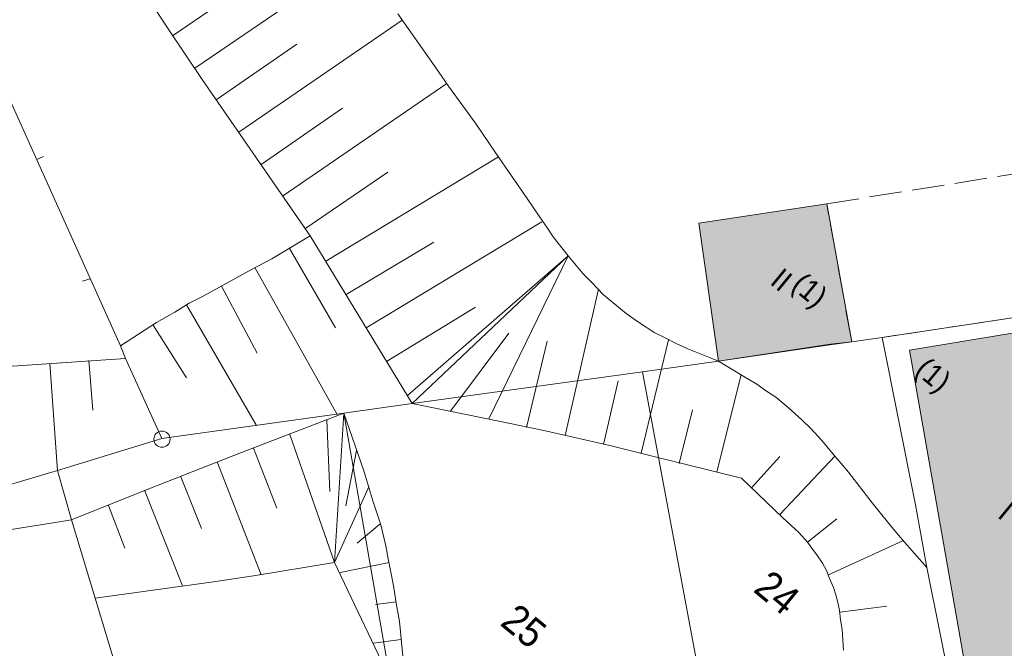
# Model space of a CAD drawing. Header units: metres. Extents: x -740 to 758, y -633 to 854.
# Tile 324 of 656: x 81 to 119, y -564 to -539. Entities that reach past the tile are written whole.
import ezdxf

# ---------------------------------------------------------------- set-up
doc = ezdxf.new("R2010")
doc.units = ezdxf.units.M
doc.header["$MEASUREMENT"] = 0
doc.linetypes.add('1248_416', pattern=[1.664, 1.248, -0.416])
doc.layers.add('Grundkarte.LOVION', color=7, linetype='Continuous')
doc.layers.add('Grundkarte_Text.LOVION', color=7, linetype='Continuous')
doc.styles.add('ERSTELLTER_STIL_1', font='arial.ttf')

msp = doc.modelspace()

# ---------------------------------------------------------------- hatches: boundary and pattern name
at = {"layer": 'Grundkarte.LOVION', "linetype": 'Continuous', "lineweight": 18}
for points in [[(106.829, -547.298), (107.584, -552.603), (111.894, -551.945), (112.714, -551.865), (111.751, -546.551)], [(117.392, -566.156), (123.19, -564.998), (120.662, -551.236), (114.932, -552.18)]]:
    msp.add_hatch(color=254, dxfattribs=at).paths.add_polyline_path(points)

# ---------------------------------------------------------------- linework, layer by layer
at = {"layer": 'Grundkarte.LOVION', "color": 253, "linetype": 'Continuous', "lineweight": 18}
for points in [[(74.179, -559.18), (77.825, -575.315), (79.842, -585.965), (70.948, -587.81), (68.827, -575.781), (68.771, -575.521), (66.279, -561.518), (51.922, -565.819), (51.207, -563.347), (45.959, -545.033), (46.372, -544.726), (71.266, -527.278), (72.926, -526.111), (74.207, -528.941), (75.224, -531.177), (76.365, -533.784), (77.263, -535.706), (79.307, -540.294), (84.591, -552.014), (84.786, -552.497), (86.181, -555.582), (82.163, -556.803)], [(119.075, -577.932), (98.182, -582.192), (96.564, -573.808), (96.338, -572.707), (96.217, -572.069), (93.179, -554.603), (95.802, -554.228), (104.668, -553.007), (107.584, -552.603), (111.868, -551.977), (112.714, -551.865), (113.879, -551.692), (115.158, -558.128), (115.601, -560.538), (116.632, -565.639)], [(85.971, -572.479), (84.844, -565.792), (83.618, -561.715), (82.703, -558.701), (82.163, -556.803), (86.181, -555.582), (93.179, -554.603), (96.217, -572.069), (96.338, -572.707), (96.564, -573.808), (98.182, -582.192), (87.953, -584.285)], [(79.842, -585.965), (77.825, -575.315), (74.179, -559.18), (82.163, -556.803), (82.703, -558.701), (83.618, -561.715), (84.844, -565.792), (85.971, -572.479), (87.953, -584.285)]]:
    msp.add_lwpolyline(points, close=True, dxfattribs=at)
at = {"layer": 'Grundkarte.LOVION', "color": 8, "linetype": 'Continuous', "lineweight": 18}
for points in [[(66.279, -561.518), (51.922, -565.819), (51.207, -563.347), (45.959, -545.033), (46.372, -544.726), (71.266, -527.278), (72.926, -526.111), (74.207, -528.941), (75.224, -531.177), (76.365, -533.784), (77.263, -535.706), (79.307, -540.294), (84.591, -552.014), (84.786, -552.497), (86.181, -555.582), (82.163, -556.803), (74.179, -559.18)], [(106.829, -547.298), (111.751, -546.551), (112.714, -551.865), (111.894, -551.945), (107.584, -552.603)], [(127.128, -549.658), (128.352, -549.479), (135.455, -548.371), (138.603, -556.989), (140.416, -561.925), (142.266, -566.946), (144.329, -572.626), (130.425, -575.522), (119.075, -577.932), (116.632, -565.639), (115.601, -560.538), (115.158, -558.128), (113.879, -551.692), (121.014, -550.61), (123.079, -550.261)], [(117.392, -566.156), (114.932, -552.18), (120.662, -551.236), (123.19, -564.998)], [(104.668, -553.007), (107.584, -552.603), (111.868, -551.977), (112.714, -551.865), (113.879, -551.692), (115.158, -558.128), (115.601, -560.538), (116.632, -565.639), (119.075, -577.932), (119.405, -579.496), (109.921, -581.34), (107.896, -570.306)], [(93.179, -554.603), (95.802, -554.228), (104.668, -553.007), (107.896, -570.306), (109.921, -581.34), (98.436, -583.585), (98.182, -582.192), (96.564, -573.808), (96.338, -572.707), (96.217, -572.069)], [(85.971, -572.479), (84.844, -565.792), (83.618, -561.715), (82.703, -558.701), (82.163, -556.803), (86.181, -555.582), (93.179, -554.603), (96.217, -572.069), (96.338, -572.707), (96.564, -573.808), (98.182, -582.192), (87.953, -584.285)], [(79.842, -585.965), (77.825, -575.315), (74.179, -559.18), (82.163, -556.803), (82.703, -558.701), (83.618, -561.715), (84.844, -565.792), (85.971, -572.479), (87.953, -584.285)]]:
    msp.add_lwpolyline(points, close=True, dxfattribs=at)
at = {"layer": 'Grundkarte.LOVION', "color": 7, "linetype": 'Continuous', "lineweight": 13}
for points in [[(87.448, -541.331), (93.46, -537.226)], [(86.587, -540.085), (89.413, -538.154)], [(85.613, -538.584), (86.447, -539.862), (87.728, -541.776), (91.891, -547.783), (95.802, -554.228), (99.211, -554.929), (100.869, -555.269), (103.409, -555.849), (105.106, -556.274), (108.467, -557.098), (110.064, -558.627), (110.681, -559.187), (111.014, -559.568), (111.218, -559.844), (111.39, -560.093), (111.594, -560.369), (111.74, -560.65), (111.859, -560.963), (112.011, -561.303), (112.098, -561.59), (112.191, -561.936), (112.246, -562.196), (112.28, -562.548), (112.347, -562.925), (112.395, -563.719)], [(89.137, -543.796), (95.425, -539.487)], [(95.253, -539.238), (96.694, -541.284), (97.211, -542.031), (98.27, -543.494), (99.029, -544.602), (100.234, -546.347), (100.718, -547.068), (100.992, -547.455), (101.234, -547.815), (101.809, -548.557)], [(88.276, -542.55), (91.378, -540.415)], [(90.826, -546.261), (97.141, -541.92)], [(89.998, -545.042), (93.126, -542.874)], [(92.489, -548.759), (99.131, -544.74)], [(91.687, -547.507), (94.874, -545.334)], [(94.041, -551.326), (100.794, -547.238)], [(91.891, -547.783), (95.802, -554.228), (93.179, -554.603), (86.181, -555.582), (82.163, -556.803), (82.703, -558.701), (82.325, -558.767), (77.872, -559.469), (77.031, -559.64), (76.739, -559.668), (76.159, -559.784), (75.327, -555.816), (74.777, -553.21)], [(84.786, -552.497), (84.591, -552.014), (85.98, -551.11), (86.681, -550.716), (87.238, -550.366), (87.774, -550.107), (89.652, -549.066), (90.411, -548.667), (91.891, -547.783)], [(91.08, -548.247), (92.858, -551.324)], [(93.265, -550.043), (96.644, -548.028)], [(95.624, -553.92), (101.809, -548.557)], [(116.632, -565.639), (115.601, -560.538), (114.935, -559.776), (114.57, -559.368), (114.135, -558.849), (113.496, -558.055), (112.583, -556.873), (112.013, -556.19), (111.546, -555.644), (111.149, -555.21), (110.79, -554.861), (110.27, -554.38), (109.788, -553.984), (109.44, -553.752), (109.06, -553.493), (108.557, -553.188), (107.584, -552.603), (107.306, -552.483), (106.414, -552.126), (105.981, -551.932), (105.484, -551.685), (105.142, -551.512), (104.511, -551.101), (104.035, -550.763), (103.167, -550.05), (102.706, -549.563), (102.378, -549.24), (101.809, -548.557), (95.802, -554.228)], [(98.757, -554.826), (101.809, -548.557)], [(89.764, -548.996), (92.918, -554.658)], [(88.474, -549.713), (89.85, -552.298)], [(101.686, -555.456), (102.968, -549.833)], [(87.126, -550.436), (89.826, -555.078)], [(94.817, -552.61), (98.249, -550.531)], [(85.843, -551.212), (87.135, -553.243)], [(97.28, -554.527), (99.528, -551.529)], [(100.208, -555.157), (101.006, -551.828)], [(104.62, -556.144), (105.672, -551.785)], [(75.89, -553.101), (84.786, -552.497), (86.181, -555.582)], [(81.879, -552.693), (82.163, -556.803)], [(83.375, -552.576), (83.532, -554.482)], [(84.786, -552.497), (86.181, -555.582)], [(107.528, -556.865), (108.461, -553.109)], [(103.169, -555.813), (103.727, -553.364)], [(82.703, -558.701), (85.747, -557.487), (89.248, -556.11), (93.179, -554.603), (93.711, -556.117), (93.961, -556.861), (94.31, -558.009), (94.604, -558.897), (94.801, -559.705), (94.879, -560.2), (94.989, -560.721), (95.105, -561.301), (95.194, -561.913), (95.321, -562.61), (95.699, -566.474)], [(93.179, -554.603), (92.824, -560.342)], [(106.077, -556.534), (106.585, -554.474)], [(92.526, -554.873), (92.645, -557.61)], [(94.136, -557.435), (92.824, -560.342), (91.102, -555.426)], [(89.704, -555.947), (90.61, -558.253)], [(93.673, -556.032), (93.262, -558.171)], [(88.307, -556.468), (90.004, -560.824)], [(108.858, -557.474), (109.953, -556.273)], [(109.962, -558.489), (112.078, -556.243)], [(86.916, -557.048), (87.701, -559.04)], [(85.518, -557.568), (86.971, -561.239)], [(84.127, -558.148), (84.761, -559.8)], [(82.703, -558.701), (83.618, -561.715), (88.168, -561.092), (89.711, -560.853), (92.824, -560.342), (94.499, -563.872), (95.699, -566.474)], [(94.571, -558.87), (93.698, -559.606)], [(111.014, -559.568), (112.137, -558.66)], [(111.816, -560.82), (114.672, -559.506)], [(94.922, -560.343), (93.039, -560.734)], [(95.188, -561.854), (94.401, -561.961)], [(112.252, -562.255), (114.061, -562.019)], [(95.39, -563.312), (94.31, -563.448)]]:
    msp.add_lwpolyline(points, dxfattribs=at)
at = {"layer": 'Grundkarte.LOVION', "color": 253, "linetype": 'Continuous', "lineweight": 18}
for points in [[(132.031, -539.041), (134.131, -544.806), (135.455, -548.371), (128.352, -549.479), (127.128, -549.658), (123.079, -550.261), (121.014, -550.61), (113.879, -551.692), (112.714, -551.865), (111.868, -551.977), (107.584, -552.603), (104.668, -553.007), (95.802, -554.228), (93.179, -554.603), (86.181, -555.582), (84.786, -552.497), (84.591, -552.014), (79.307, -540.294)], [(179.19, -565.523), (173.105, -566.768), (161.978, -569.038), (146.44, -572.153), (144.329, -572.626), (130.425, -575.522), (119.075, -577.932), (116.632, -565.639), (115.601, -560.538), (115.158, -558.128), (113.879, -551.692), (121.014, -550.61), (123.079, -550.261), (127.128, -549.658), (128.352, -549.479), (135.455, -548.371), (134.131, -544.806), (132.031, -539.041)]]:
    msp.add_lwpolyline(points, dxfattribs=at)
at = {"layer": 'Grundkarte.LOVION', "color": 8, "linetype": 'Continuous', "lineweight": 18}
for points in [[(132.031, -539.041), (134.131, -544.806), (135.455, -548.371), (128.352, -549.479), (127.781, -545.456), (126.707, -545.65), (122.429, -546.334), (123.079, -550.261), (121.014, -550.61), (113.879, -551.692), (112.714, -551.865), (111.868, -551.977), (107.584, -552.603), (104.668, -553.007), (95.802, -554.228), (93.179, -554.603), (86.181, -555.582), (84.786, -552.497), (84.591, -552.014), (79.307, -540.294)], [(79.307, -540.294), (84.591, -552.014)], [(79.307, -540.294), (84.591, -552.014)], [(81.633, -544.737), (81.378, -544.85)], [(81.633, -544.737), (81.378, -544.85)], [(83.136, -549.526), (83.423, -549.438)], [(83.136, -549.526), (83.423, -549.438)]]:
    msp.add_lwpolyline(points, dxfattribs=at)
at = {"layer": 'Grundkarte.LOVION', "color": 8, "linetype": '1248_416', "lineweight": 18}
msp.add_lwpolyline([(113.879, -551.692), (112.714, -551.865), (111.751, -546.551), (120.365, -545.176), (120.471, -545.964), (121.014, -550.61)], close=True, dxfattribs=at)
at = {"layer": 'Grundkarte.LOVION', "color": 9, "linetype": 'Continuous', "lineweight": 18}
msp.add_circle((86.188, -555.603), 0.311, dxfattribs=at)

# ---------------------------------------------------------------- texts
at = {"layer": 'Grundkarte_Text.LOVION', "color": 7, "linetype": 'Continuous', "lineweight": 13, "attachment_point": 7, "style": 'ERSTELLTER_STIL_1'}
for s, insert, char_height, rotation in [('{\\A1;\\W0.89457x;II}', (109.529, -549.611), 0.83073, 320.5822), ('{\\A1;\\W0.89452x;(1)}', (110.191, -549.974), 0.83072, 320.5836), ('{\\A1;\\W0.89445x;(1)}', (114.943, -553.234), 0.83076, 320.5859), ('{\\A1;\\W0.89445x;I}', (118.28, -558.581), 0.83076, 320.5859), ('{\\A1;\\W0.89448x;24}', (108.886, -561.438), 1.12432, 320.5853), ('{\\A1;\\W0.89446x;25}', (99.14, -562.738), 1.12434, 320.5841)]:
    msp.add_mtext(s, dxfattribs=dict(at, insert=insert, char_height=char_height, rotation=rotation))

doc.saveas('drawing.dxf')
